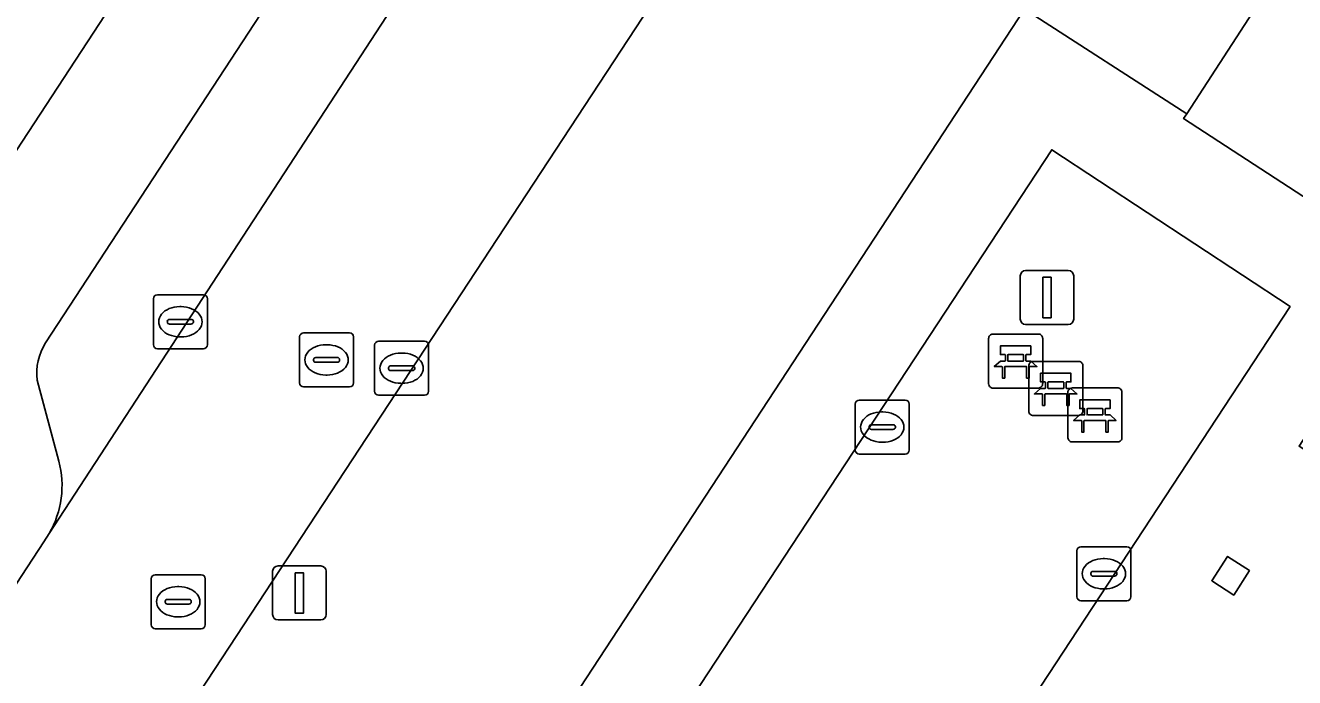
# Model space of a CAD drawing. Extents: x 159279 to 160377, y 384531 to 385888.
# Drawn here: x 159748.81 to 159772.31, y 385185.07 to 385197.14 of the extents above; entities that cross this region are included whole.
import ezdxf

# ---------------------------------------------------------------- set-up
doc = ezdxf.new("R2010")
doc.units = 0
for name, color, linetype in [('IMGEO_Bank', 7, 'Continuous'), ('IMGEO_Kolk', 7, 'Continuous'), ('IMGEO_Lichtmast', 7, 'Continuous'), ('IMGEO_Muur', 7, 'Continuous'), ('IMGEO_Pand', 7, 'Continuous'), ('IMGEO_Parkeervlak_open', 7, 'Continuous'), ('IMGEO_Rijbaan_lokaal_open', 7, 'Continuous'), ('IMGEO_Rioolput', 7, 'Continuous'), ('IMGEO_Voetpad_open', 7, 'Continuous')]:
    doc.layers.add(name, color=color, linetype=linetype)

msp = doc.modelspace()

# ---------------------------------------------------------------- linework, layer by layer
at = {"layer": 'IMGEO_Bank'}
for p, q in [((159766.643, 385190.502), (159766.643, 385191.343)), ((159766.643, 385191.343), (159766.643, 385190.502)), ((159766.718, 385191.427), (159767.559, 385191.427)), ((159767.559, 385191.427), (159766.718, 385191.427)), ((159767.643, 385191.352), (159767.643, 385190.511)), ((159767.643, 385190.511), (159767.643, 385191.352)), ((159766.952, 385190.933), (159766.952, 385191.039)), ((159766.996, 385191.039), (159766.996, 385190.933)), ((159767.284, 385191.045), (159767.002, 385191.045)), ((159767.29, 385190.933), (159767.29, 385191.039)), ((159767.334, 385191.039), (159767.334, 385190.933)), ((159767.34, 385190.825), (159766.947, 385190.825)), ((159767.002, 385190.927), (159767.284, 385190.927)), ((159767.386, 385189.996), (159767.386, 385190.837)), ((159767.386, 385190.837), (159767.386, 385189.996)), ((159767.461, 385190.921), (159768.302, 385190.921)), ((159768.302, 385190.921), (159767.461, 385190.921)), ((159768.386, 385190.846), (159768.386, 385190.005)), ((159768.386, 385190.005), (159768.386, 385190.846)), ((159767.568, 385190.427), (159766.727, 385190.427)), ((159766.727, 385190.427), (159767.568, 385190.427)), ((159768.083, 385190.319), (159767.69, 385190.319)), ((159767.695, 385190.427), (159767.695, 385190.533)), ((159767.739, 385190.533), (159767.739, 385190.427)), ((159768.027, 385190.539), (159767.745, 385190.539)), ((159767.745, 385190.421), (159768.027, 385190.421)), ((159768.033, 385190.427), (159768.033, 385190.533)), ((159768.077, 385190.533), (159768.077, 385190.427)), ((159768.111, 385189.504), (159768.111, 385190.345)), ((159768.111, 385190.345), (159768.111, 385189.504)), ((159768.186, 385190.429), (159769.027, 385190.429)), ((159769.027, 385190.429), (159768.186, 385190.429)), ((159769.111, 385190.354), (159769.111, 385189.513)), ((159769.111, 385189.513), (159769.111, 385190.354)), ((159768.311, 385189.921), (159767.47, 385189.921)), ((159767.47, 385189.921), (159768.311, 385189.921)), ((159768.42, 385189.935), (159768.42, 385190.041)), ((159768.464, 385190.041), (159768.464, 385189.935)), ((159768.752, 385190.047), (159768.47, 385190.047)), ((159768.47, 385189.929), (159768.752, 385189.929)), ((159768.758, 385189.935), (159768.758, 385190.041)), ((159768.802, 385190.041), (159768.802, 385189.935)), ((159768.808, 385189.827), (159768.415, 385189.827)), ((159769.036, 385189.429), (159768.195, 385189.429)), ((159768.195, 385189.429), (159769.036, 385189.429))]:
    msp.add_line(p, q, dxfattribs=at)
for points in [[(159766.946, 385191.045), (159766.86, 385191.045), (159766.86, 385191.206), (159767.423, 385191.206), (159767.423, 385191.045), (159767.34, 385191.045)], [(159766.89, 385190.825), (159766.748, 385190.825), (159766.86, 385190.927), (159766.946, 385190.927)], [(159766.94, 385190.818), (159766.94, 385190.611), (159766.897, 385190.611), (159766.897, 385190.818)], [(159767.34, 385190.927), (159767.423, 385190.927), (159767.535, 385190.825), (159767.396, 385190.825)], [(159767.39, 385190.818), (159767.39, 385190.611), (159767.346, 385190.611), (159767.346, 385190.818)], [(159767.689, 385190.539), (159767.603, 385190.539), (159767.603, 385190.7), (159768.166, 385190.7), (159768.166, 385190.539), (159768.083, 385190.539)], [(159767.633, 385190.319), (159767.491, 385190.319), (159767.603, 385190.421), (159767.689, 385190.421)], [(159768.083, 385190.421), (159768.166, 385190.421), (159768.278, 385190.319), (159768.139, 385190.319)], [(159767.683, 385190.312), (159767.683, 385190.105), (159767.64, 385190.105), (159767.64, 385190.312)], [(159768.133, 385190.312), (159768.133, 385190.105), (159768.089, 385190.105), (159768.089, 385190.312)], [(159768.414, 385190.047), (159768.328, 385190.047), (159768.328, 385190.208), (159768.891, 385190.208), (159768.891, 385190.047), (159768.808, 385190.047)], [(159768.358, 385189.827), (159768.216, 385189.827), (159768.328, 385189.929), (159768.414, 385189.929)], [(159768.808, 385189.929), (159768.891, 385189.929), (159769.003, 385189.827), (159768.864, 385189.827)], [(159768.408, 385189.82), (159768.408, 385189.613), (159768.365, 385189.613), (159768.365, 385189.82)], [(159768.858, 385189.82), (159768.858, 385189.613), (159768.814, 385189.613), (159768.814, 385189.82)]]:
    msp.add_lwpolyline(points, dxfattribs=at)
for centre, radius, start, end in [((159766.721, 385191.349), 0.0779, 92.4484, 184.2845), ((159766.721, 385191.349), 0.0779, 92.4484, 184.2845), ((159767.565, 385191.349), 0.0779, 2.4484, 94.2845), ((159767.565, 385191.349), 0.0779, 2.4484, 94.2845), ((159766.945, 385191.038), 0.00671, 2.8957, 87.1043), ((159767.002, 385191.038), 0.00671, 92.8957, 177.1043), ((159767.284, 385191.038), 0.00671, 2.8957, 87.1043), ((159767.341, 385191.038), 0.00671, 92.8957, 177.1043), ((159766.89, 385190.818), 0.00671, 2.8957, 87.1043), ((159766.947, 385190.818), 0.00671, 92.8957, 177.1043), ((159766.945, 385190.934), 0.00671, 272.8957, 357.1043), ((159767.002, 385190.934), 0.00671, 182.8957, 267.1043), ((159767.284, 385190.934), 0.00671, 272.8957, 357.1043), ((159767.341, 385190.934), 0.00671, 182.8957, 267.1043), ((159767.339, 385190.818), 0.00671, 2.8957, 87.1043), ((159767.464, 385190.843), 0.0779, 92.4484, 184.2845), ((159767.464, 385190.843), 0.0779, 92.4484, 184.2845), ((159767.396, 385190.818), 0.00671, 92.8957, 177.1043), ((159768.308, 385190.843), 0.0779, 2.4484, 94.2845), ((159768.308, 385190.843), 0.0779, 2.4484, 94.2845), ((159766.721, 385190.505), 0.0779, 182.4484, 274.2845), ((159766.721, 385190.505), 0.0779, 182.4484, 274.2845), ((159767.565, 385190.505), 0.0779, 272.4484, 4.2845), ((159767.565, 385190.505), 0.0779, 272.4484, 4.2845), ((159767.633, 385190.312), 0.00671, 2.8957, 87.1043), ((159767.69, 385190.312), 0.00671, 92.8957, 177.1043), ((159767.688, 385190.532), 0.00671, 2.8957, 87.1043), ((159767.688, 385190.428), 0.00671, 272.8957, 357.1043), ((159767.745, 385190.532), 0.00671, 92.8957, 177.1043), ((159767.745, 385190.428), 0.00671, 182.8957, 267.1043), ((159768.027, 385190.532), 0.00671, 2.8957, 87.1043), ((159768.027, 385190.428), 0.00671, 272.8957, 357.1043), ((159768.084, 385190.532), 0.00671, 92.8957, 177.1043), ((159768.084, 385190.428), 0.00671, 182.8957, 267.1043), ((159768.082, 385190.312), 0.00671, 2.8957, 87.1043), ((159768.189, 385190.351), 0.0779, 92.4484, 184.2845), ((159768.189, 385190.351), 0.0779, 92.4484, 184.2845), ((159768.139, 385190.312), 0.00671, 92.8957, 177.1043), ((159769.033, 385190.351), 0.0779, 2.4484, 94.2845), ((159769.033, 385190.351), 0.0779, 2.4484, 94.2845), ((159767.464, 385189.999), 0.0779, 182.4484, 274.2845), ((159767.464, 385189.999), 0.0779, 182.4484, 274.2845), ((159768.308, 385189.999), 0.0779, 272.4484, 4.2845), ((159768.308, 385189.999), 0.0779, 272.4484, 4.2845), ((159768.413, 385190.04), 0.00671, 2.8957, 87.1043), ((159768.413, 385189.936), 0.00671, 272.8957, 357.1043), ((159768.47, 385190.04), 0.00671, 92.8957, 177.1043), ((159768.47, 385189.936), 0.00671, 182.8957, 267.1043), ((159768.752, 385190.04), 0.00671, 2.8957, 87.1043), ((159768.752, 385189.936), 0.00671, 272.8957, 357.1043), ((159768.809, 385190.04), 0.00671, 92.8957, 177.1043), ((159768.809, 385189.936), 0.00671, 182.8957, 267.1043), ((159768.358, 385189.82), 0.00671, 2.8957, 87.1043), ((159768.415, 385189.82), 0.00671, 92.8957, 177.1043), ((159768.807, 385189.82), 0.00671, 2.8957, 87.1043), ((159768.864, 385189.82), 0.00671, 92.8957, 177.1043), ((159768.189, 385189.507), 0.0779, 182.4484, 274.2845), ((159768.189, 385189.507), 0.0779, 182.4484, 274.2845), ((159769.033, 385189.507), 0.0779, 272.4484, 4.2845), ((159769.033, 385189.507), 0.0779, 272.4484, 4.2845)]:
    msp.add_arc(centre, radius, start, end, dxfattribs=at)
at = {"layer": 'IMGEO_Kolk'}
for p, q in [((159751.18, 385191.228), (159751.18, 385192.08)), ((159751.255, 385192.154), (159752.107, 385192.154)), ((159752.181, 385192.08), (159752.181, 385191.228)), ((159751.668, 385191.934), (159751.693, 385191.934)), ((159751.439, 385191.648), (159751.439, 385191.66)), ((159751.877, 385191.611), (159751.479, 385191.611)), ((159751.482, 385191.697), (159751.88, 385191.697)), ((159751.923, 385191.66), (159751.923, 385191.648)), ((159751.691, 385191.374), (159751.666, 385191.374)), ((159752.107, 385191.154), (159751.255, 385191.154)), ((159764.173, 385189.279), (159764.173, 385190.131)), ((159764.248, 385190.205), (159765.1, 385190.205)), ((159765.174, 385190.131), (159765.174, 385189.279)), ((159764.661, 385189.985), (159764.686, 385189.985)), ((159764.432, 385189.699), (159764.432, 385189.711)), ((159764.87, 385189.662), (159764.472, 385189.662)), ((159764.475, 385189.748), (159764.873, 385189.748)), ((159764.916, 385189.711), (159764.916, 385189.699)), ((159764.684, 385189.425), (159764.659, 385189.425)), ((159765.1, 385189.205), (159764.248, 385189.205)), ((159768.276, 385186.564), (159768.276, 385187.416)), ((159768.351, 385187.49), (159769.203, 385187.49)), ((159768.764, 385187.27), (159768.789, 385187.27)), ((159769.277, 385187.416), (159769.277, 385186.564)), ((159768.578, 385187.033), (159768.976, 385187.033)), ((159768.535, 385186.984), (159768.535, 385186.996)), ((159768.973, 385186.947), (159768.575, 385186.947)), ((159769.019, 385186.996), (159769.019, 385186.984)), ((159768.787, 385186.71), (159768.762, 385186.71)), ((159769.203, 385186.49), (159768.351, 385186.49))]:
    msp.add_line(p, q, dxfattribs=at)
for points in [[(159751.18, 385191.228), (159751.18, 385192.08)], [(159751.255, 385192.154), (159752.107, 385192.154)], [(159752.181, 385192.08), (159752.181, 385191.228)], [(159752.107, 385191.154), (159751.255, 385191.154)], [(159764.173, 385189.279), (159764.173, 385190.131)], [(159764.248, 385190.205), (159765.1, 385190.205)], [(159765.174, 385190.131), (159765.174, 385189.279)], [(159765.1, 385189.205), (159764.248, 385189.205)], [(159768.276, 385186.564), (159768.276, 385187.416)], [(159768.351, 385187.49), (159769.203, 385187.49)], [(159769.277, 385187.416), (159769.277, 385186.564)], [(159769.203, 385186.49), (159768.351, 385186.49)]]:
    msp.add_lwpolyline(points, dxfattribs=at)
for centre, radius, start, end in [((159751.257, 385192.078), 0.0765, 91.552, 178.448), ((159751.257, 385192.078), 0.0765, 91.552, 178.448), ((159752.105, 385192.078), 0.0765, 1.552, 88.448), ((159752.105, 385192.078), 0.0765, 1.552, 88.448), ((159751.479, 385191.657), 0.0403, 85.8775, 175.7526), ((159751.476, 385191.647), 0.0366, 178.938, 274.7102), ((159751.88, 385191.654), 0.043, 264.8664, 352.4533), ((159751.884, 385191.659), 0.0386, 1.7309, 96.639), ((159751.257, 385191.23), 0.0765, 181.552, 268.448), ((159751.257, 385191.23), 0.0765, 181.552, 268.448), ((159752.105, 385191.23), 0.0765, 271.552, 358.448), ((159752.105, 385191.23), 0.0765, 271.552, 358.448), ((159764.25, 385190.129), 0.0765, 91.552, 178.448), ((159764.25, 385190.129), 0.0765, 91.552, 178.448), ((159765.098, 385190.129), 0.0765, 1.552, 88.448), ((159765.098, 385190.129), 0.0765, 1.552, 88.448), ((159764.472, 385189.708), 0.0403, 85.8775, 175.7526), ((159764.469, 385189.698), 0.0366, 178.938, 274.7102), ((159764.873, 385189.705), 0.043, 264.8664, 352.4533), ((159764.877, 385189.71), 0.0386, 1.7309, 96.639), ((159764.25, 385189.281), 0.0765, 181.552, 268.448), ((159764.25, 385189.281), 0.0765, 181.552, 268.448), ((159765.098, 385189.281), 0.0765, 271.552, 358.448), ((159765.098, 385189.281), 0.0765, 271.552, 358.448), ((159768.353, 385187.414), 0.0765, 91.552, 178.448), ((159768.353, 385187.414), 0.0765, 91.552, 178.448), ((159769.201, 385187.414), 0.0765, 1.552, 88.448), ((159769.201, 385187.414), 0.0765, 1.552, 88.448), ((159768.575, 385186.993), 0.0403, 85.8775, 175.7526), ((159768.98, 385186.995), 0.0386, 1.7309, 96.639), ((159768.572, 385186.983), 0.0366, 178.938, 274.7102), ((159768.976, 385186.99), 0.043, 264.8664, 352.4533), ((159768.353, 385186.566), 0.0765, 181.552, 268.448), ((159768.353, 385186.566), 0.0765, 181.552, 268.448), ((159769.201, 385186.566), 0.0765, 271.552, 358.448), ((159769.201, 385186.566), 0.0765, 271.552, 358.448)]:
    msp.add_arc(centre, radius, start, end, dxfattribs=at)
for centre, major_axis, ratio, start_param, end_param in [((159751.667, 385191.654), (-0.387, 0.002), 0.722429, 4.712389, 7.853982), ((159751.692, 385191.654), (-0.39, 0.002), 0.717154, 1.570796, 4.712389), ((159764.66, 385189.705), (-0.387, 0.002), 0.722429, 4.712389, 7.853982), ((159764.685, 385189.705), (-0.39, 0.002), 0.717154, 1.570796, 4.712389), ((159768.763, 385186.99), (-0.387, 0.002), 0.722429, 4.712389, 7.853982), ((159768.788, 385186.99), (-0.39, 0.002), 0.717154, 1.570796, 4.712389)]:
    msp.add_ellipse(centre, major_axis=major_axis, ratio=ratio, start_param=start_param, end_param=end_param, dxfattribs=at)
at = {"layer": 'IMGEO_Lichtmast'}
for p, q in [((159767.228, 385191.703), (159767.228, 385192.503)), ((159767.228, 385192.503), (159767.228, 385191.703)), ((159767.328, 385192.603), (159768.118, 385192.603)), ((159768.118, 385192.603), (159767.328, 385192.603)), ((159768.218, 385192.503), (159768.218, 385191.703)), ((159768.218, 385191.703), (159768.218, 385192.503)), ((159768.118, 385191.603), (159767.328, 385191.603)), ((159767.328, 385191.603), (159768.118, 385191.603)), ((159753.388, 385186.235), (159753.388, 385187.035)), ((159753.388, 385187.035), (159753.388, 385186.235)), ((159753.488, 385187.135), (159754.278, 385187.135)), ((159754.278, 385187.135), (159753.488, 385187.135)), ((159754.378, 385187.035), (159754.378, 385186.235)), ((159754.378, 385186.235), (159754.378, 385187.035)), ((159754.278, 385186.135), (159753.488, 385186.135)), ((159753.488, 385186.135), (159754.278, 385186.135))]:
    msp.add_line(p, q, dxfattribs=at)
for points in [[(159767.648, 385192.478), (159767.798, 385192.478), (159767.798, 385191.728), (159767.648, 385191.728), (159767.648, 385192.478)], [(159753.808, 385187.01), (159753.958, 385187.01), (159753.958, 385186.26), (159753.808, 385186.26), (159753.808, 385187.01)]]:
    msp.add_lwpolyline(points, dxfattribs=at)
for centre, start, end in [((159767.328, 385192.503), 90, 180), ((159767.328, 385192.503), 90, 180), ((159768.118, 385192.503), 0, 90), ((159768.118, 385192.503), 360, 90), ((159767.328, 385191.703), 180, 270), ((159767.328, 385191.703), 180, 270), ((159768.118, 385191.703), 270, 0), ((159768.118, 385191.703), 270, 0), ((159753.488, 385187.035), 90, 180), ((159753.488, 385187.035), 90, 180), ((159754.278, 385187.035), 0, 90), ((159754.278, 385187.035), 360, 90), ((159753.488, 385186.235), 180, 270), ((159753.488, 385186.235), 180, 270), ((159754.278, 385186.235), 270, 0), ((159754.278, 385186.235), 270, 0)]:
    msp.add_arc(centre, 0.1, start, end, dxfattribs=at)
at = {"layer": 'IMGEO_Muur'}
msp.add_lwpolyline([(159771.067, 385187.31), (159770.773, 385186.861), (159771.181, 385186.595), (159771.469, 385187.048)], close=True, dxfattribs=at)
at = {"layer": 'IMGEO_Pand'}
for points in [[(159751.935, 385199.857), (159747.192, 385202.962), (159742.13, 385195.265), (159746.883, 385192.139)], [(159778.368, 385197.628), (159773.671, 385200.678), (159770.309, 385195.501), (159770.253, 385195.415), (159774.547, 385192.623), (159775.129, 385192.245), (159776.579, 385194.655)]]:
    msp.add_lwpolyline(points, close=True, dxfattribs=at)
at = {"layer": 'IMGEO_Parkeervlak_open'}
for points in [[(159749.253, 385187.737), (159758.042, 385201.217)], [(159754.711, 385199.717), (159749.184, 385191.264)], [(159749.028, 385190.574), (159749.431, 385189.074)]]:
    msp.add_lwpolyline(points, dxfattribs=at)
for centre, radius, start, end in [((159750.112, 385190.691), 1.091, 148.3368, 186.1839), ((159747.724, 385188.621), 1.766, 329.9621, 14.8711)]:
    msp.add_arc(centre, radius, start, end, dxfattribs=at)
at = {"layer": 'IMGEO_Rijbaan_lokaal_open'}
for points in [[(159790.134, 385250.048), (159789.242, 385248.698), (159780.316, 385235.239), (159758.088, 385201.287), (159758.042, 385201.217), (159749.253, 385187.737), (159749.15, 385187.579), (159744.657, 385180.708), (159733.384, 385163.188), (159732.442, 385162.275), (159732.356, 385162.155), (159713.525, 385133.304)], [(159713.453, 385133.189), (159698.394, 385110.368), (159701.902, 385108.043), (159708.904, 385119.123), (159709.383, 385119.881), (159714.06, 385126.992), (159714.3, 385127.368), (159717.674, 385132.499), (159736.795, 385161.588), (159738.36, 385163.97), (159750.54, 385182.499), (159751.241, 385183.584), (159760.644, 385197.907)], [(159781.703, 385183.906), (159777.446, 385186.693), (159773.082, 385189.55), (159772.784, 385189.095), (159772.39, 385189.351), (159773.324, 385190.789), (159774.547, 385192.623), (159770.253, 385195.415), (159770.309, 385195.501), (159767.308, 385197.439), (159758.622, 385184.185)]]:
    msp.add_lwpolyline(points, dxfattribs=at)
for points in [[(159765.58, 385181.819), (159761.165, 385184.726), (159767.812, 385194.836), (159772.224, 385191.936)], [(159770.773, 385186.861), (159771.067, 385187.31), (159771.469, 385187.048), (159771.181, 385186.595)]]:
    msp.add_lwpolyline(points, close=True, dxfattribs=at)
at = {"layer": 'IMGEO_Rioolput'}
for p, q in [((159753.886, 385190.522), (159753.886, 385191.374)), ((159753.961, 385191.448), (159754.813, 385191.448)), ((159754.887, 385191.374), (159754.887, 385190.522)), ((159755.35, 385191.294), (159756.202, 385191.294)), ((159754.374, 385191.228), (159754.399, 385191.228)), ((159755.275, 385190.368), (159755.275, 385191.22)), ((159755.763, 385191.074), (159755.788, 385191.074)), ((159756.276, 385191.22), (159756.276, 385190.368)), ((159754.145, 385190.942), (159754.145, 385190.954)), ((159754.583, 385190.905), (159754.185, 385190.905)), ((159754.188, 385190.991), (159754.586, 385190.991)), ((159754.629, 385190.954), (159754.629, 385190.942)), ((159755.534, 385190.788), (159755.534, 385190.8)), ((159755.577, 385190.837), (159755.975, 385190.837)), ((159756.018, 385190.8), (159756.018, 385190.788)), ((159754.397, 385190.668), (159754.372, 385190.668)), ((159755.972, 385190.751), (159755.574, 385190.751)), ((159754.813, 385190.448), (159753.961, 385190.448)), ((159755.786, 385190.514), (159755.761, 385190.514)), ((159756.202, 385190.294), (159755.35, 385190.294)), ((159751.14, 385186.046), (159751.14, 385186.898)), ((159751.215, 385186.972), (159752.067, 385186.972)), ((159752.141, 385186.898), (159752.141, 385186.046)), ((159751.628, 385186.752), (159751.653, 385186.752)), ((159751.399, 385186.466), (159751.399, 385186.478)), ((159751.837, 385186.429), (159751.439, 385186.429)), ((159751.442, 385186.515), (159751.84, 385186.515)), ((159751.883, 385186.478), (159751.883, 385186.466)), ((159751.651, 385186.192), (159751.626, 385186.192)), ((159752.067, 385185.972), (159751.215, 385185.972))]:
    msp.add_line(p, q, dxfattribs=at)
for points in [[(159753.886, 385190.522), (159753.886, 385191.374)], [(159753.961, 385191.448), (159754.813, 385191.448)], [(159754.887, 385191.374), (159754.887, 385190.522)], [(159755.35, 385191.294), (159756.202, 385191.294)], [(159755.275, 385190.368), (159755.275, 385191.22)], [(159756.276, 385191.22), (159756.276, 385190.368)], [(159754.813, 385190.448), (159753.961, 385190.448)], [(159756.202, 385190.294), (159755.35, 385190.294)], [(159751.14, 385186.046), (159751.14, 385186.898)], [(159751.215, 385186.972), (159752.067, 385186.972)], [(159752.141, 385186.898), (159752.141, 385186.046)], [(159752.067, 385185.972), (159751.215, 385185.972)]]:
    msp.add_lwpolyline(points, dxfattribs=at)
for centre, radius, start, end in [((159753.963, 385191.372), 0.0765, 91.552, 178.448), ((159753.963, 385191.372), 0.0765, 91.552, 178.448), ((159754.811, 385191.372), 0.0765, 1.552, 88.448), ((159754.811, 385191.372), 0.0765, 1.552, 88.448), ((159755.352, 385191.218), 0.0765, 91.552, 178.448), ((159755.352, 385191.218), 0.0765, 91.552, 178.448), ((159756.2, 385191.218), 0.0765, 1.552, 88.448), ((159756.2, 385191.218), 0.0765, 1.552, 88.448), ((159754.185, 385190.951), 0.0403, 85.8775, 175.7526), ((159754.182, 385190.941), 0.0366, 178.938, 274.7102), ((159754.586, 385190.948), 0.043, 264.8664, 352.4533), ((159754.59, 385190.953), 0.0386, 1.7309, 96.639), ((159755.574, 385190.797), 0.0403, 85.8775, 175.7526), ((159755.571, 385190.787), 0.0366, 178.938, 274.7102), ((159755.975, 385190.794), 0.043, 264.8664, 352.4533), ((159755.979, 385190.799), 0.0386, 1.7309, 96.639), ((159753.963, 385190.524), 0.0765, 181.552, 268.448), ((159753.963, 385190.524), 0.0765, 181.552, 268.448), ((159754.811, 385190.524), 0.0765, 271.552, 358.448), ((159754.811, 385190.524), 0.0765, 271.552, 358.448), ((159755.352, 385190.37), 0.0765, 181.552, 268.448), ((159755.352, 385190.37), 0.0765, 181.552, 268.448), ((159756.2, 385190.37), 0.0765, 271.552, 358.448), ((159756.2, 385190.37), 0.0765, 271.552, 358.448), ((159751.217, 385186.896), 0.0765, 91.552, 178.448), ((159751.217, 385186.896), 0.0765, 91.552, 178.448), ((159752.065, 385186.896), 0.0765, 1.552, 88.448), ((159752.065, 385186.896), 0.0765, 1.552, 88.448), ((159751.439, 385186.475), 0.0403, 85.8775, 175.7526), ((159751.436, 385186.465), 0.0366, 178.938, 274.7102), ((159751.84, 385186.472), 0.043, 264.8664, 352.4533), ((159751.844, 385186.477), 0.0386, 1.7309, 96.639), ((159751.217, 385186.048), 0.0765, 181.552, 268.448), ((159751.217, 385186.048), 0.0765, 181.552, 268.448), ((159752.065, 385186.048), 0.0765, 271.552, 358.448), ((159752.065, 385186.048), 0.0765, 271.552, 358.448)]:
    msp.add_arc(centre, radius, start, end, dxfattribs=at)
for centre, major_axis, ratio, start_param, end_param in [((159754.373, 385190.948), (-0.387, 0.002), 0.722429, 4.712389, 7.853982), ((159754.398, 385190.948), (-0.39, 0.002), 0.717154, 1.570796, 4.712389), ((159755.762, 385190.794), (-0.387, 0.002), 0.722429, 4.712389, 7.853982), ((159755.787, 385190.794), (-0.39, 0.002), 0.717154, 1.570796, 4.712389), ((159751.627, 385186.472), (-0.387, 0.002), 0.722429, 4.712389, 7.853982), ((159751.652, 385186.472), (-0.39, 0.002), 0.717154, 1.570796, 4.712389)]:
    msp.add_ellipse(centre, major_axis=major_axis, ratio=ratio, start_param=start_param, end_param=end_param, dxfattribs=at)
at = {"layer": 'IMGEO_Voetpad_open'}
for points in [[(159787.343, 385251.34), (159781.083, 385247.058), (159780.066, 385245.972), (159778.424, 385243.506), (159775.77, 385239.502), (159777.303, 385238.486), (159774.504, 385234.217), (159771.704, 385229.948), (159768.905, 385225.678), (159766.106, 385221.41), (159763.084, 385216.801), (159760.016, 385212.123), (159756.928, 385207.413), (159756.223, 385206.316), (159751.935, 385199.857), (159746.883, 385192.139), (159743.122, 385186.435), (159741.323, 385183.707)], [(159758.622, 385184.185), (159767.308, 385197.439), (159770.309, 385195.501), (159773.671, 385200.678), (159775.679, 385203.758), (159778.675, 385208.333), (159781.671, 385212.907), (159784.667, 385217.481), (159786.167, 385219.77), (159787.663, 385222.055), (159790.659, 385226.629), (159793.655, 385231.203), (159796.648, 385235.773)], [(159764.393, 385203.556), (159763.627, 385202.41), (159763.621, 385202.401), (159760.644, 385197.907), (159751.241, 385183.584), (159750.54, 385182.499)], [(159749.184, 385191.264), (159754.711, 385199.717)], [(159749.431, 385189.074), (159749.028, 385190.574)], [(159744.657, 385180.708), (159749.15, 385187.579), (159749.253, 385187.737)]]:
    msp.add_lwpolyline(points, dxfattribs=at)
msp.add_lwpolyline([(159772.224, 385191.936), (159767.812, 385194.836), (159761.165, 385184.726), (159765.58, 385181.819)], close=True, dxfattribs=at)
for centre, radius, start, end in [((159750.112, 385190.691), 1.091, 148.3368, 186.1839), ((159747.724, 385188.621), 1.766, 329.9621, 14.8711)]:
    msp.add_arc(centre, radius, start, end, dxfattribs=at)

doc.saveas('drawing.dxf')
